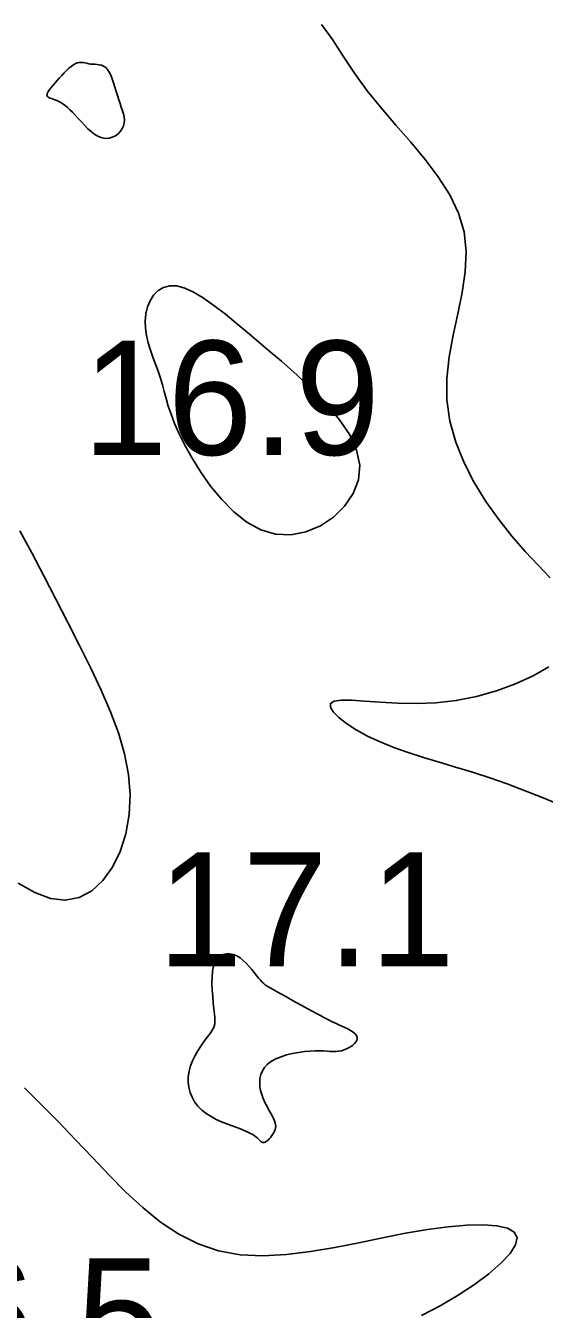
# Model space of a CAD drawing. Extents: x 3040093 to 3056816, y 408076 to 509144.
# Drawn here: x 3046354.8 to 3046377.5, y 434870.1 to 434926.3 of the extents above; entities that cross this region are included whole.
import ezdxf

# ---------------------------------------------------------------- set-up
doc = ezdxf.new("R2010")
doc.units = 0
doc.layers.add('V-CHAN-CONT-EL17', color=7, linetype='Continuous')
doc.layers.add('V-TOPO-SOUN-0610', color=7, linetype='Continuous')

msp = doc.modelspace()

# ---------------------------------------------------------------- linework, layer by layer
at = {"layer": 'V-CHAN-CONT-EL17'}
for points in [[(3046367.763, 434926.372), (3046368.231, 434925.702), (3046368.705, 434924.98), (3046369.207, 434924.227), (3046369.755, 434923.465), (3046370.362, 434922.709), (3046371.007, 434921.96), (3046371.659, 434921.21), (3046372.29, 434920.456), (3046372.869, 434919.691), (3046373.367, 434918.91), (3046373.753, 434918.107), (3046373.999, 434917.278), (3046374.086, 434916.418), (3046374.042, 434915.531), (3046373.906, 434914.622), (3046373.718, 434913.696), (3046373.518, 434912.757), (3046373.344, 434911.812), (3046373.238, 434910.864), (3046373.237, 434909.92), (3046373.371, 434908.984), (3046373.631, 434908.064), (3046373.995, 434907.167), (3046374.443, 434906.3), (3046374.955, 434905.471), (3046375.511, 434904.687), (3046376.089, 434903.956), (3046376.67, 434903.285), (3046377.233, 434902.679), (3046377.758, 434902.131)], [(3046354.487, 434888.754), (3046355.204, 434888.339), (3046355.891, 434888.079), (3046356.541, 434887.999), (3046357.146, 434888.115), (3046357.699, 434888.411), (3046358.189, 434888.864), (3046358.608, 434889.448), (3046358.946, 434890.141), (3046359.194, 434890.917), (3046359.343, 434891.753), (3046359.384, 434892.625), (3046359.311, 434893.513), (3046359.134, 434894.414), (3046358.867, 434895.33), (3046358.523, 434896.26), (3046358.117, 434897.208), (3046357.661, 434898.173), (3046357.17, 434899.158), (3046356.656, 434900.163), (3046356.133, 434901.186), (3046355.606, 434902.21), (3046355.079, 434903.214), (3046354.558, 434904.178)], [(3046377.702, 434898.222), (3046377.02, 434897.831), (3046376.252, 434897.477), (3046375.42, 434897.17), (3046374.546, 434896.922), (3046373.654, 434896.747), (3046372.766, 434896.651), (3046371.9, 434896.62), (3046371.078, 434896.634), (3046370.32, 434896.676), (3046369.643, 434896.725), (3046369.07, 434896.763), (3046368.618, 434896.77), (3046368.309, 434896.728), (3046368.155, 434896.622), (3046368.147, 434896.459), (3046368.271, 434896.251), (3046368.511, 434896.009), (3046368.852, 434895.744), (3046369.279, 434895.469), (3046369.776, 434895.195), (3046370.328, 434894.934), (3046370.923, 434894.694), (3046371.554, 434894.471), (3046372.218, 434894.258), (3046372.91, 434894.048), (3046373.628, 434893.834), (3046374.366, 434893.608), (3046375.121, 434893.365), (3046375.889, 434893.096), (3046376.667, 434892.798), (3046377.456, 434892.48), (3046378.258, 434892.155)], [(3046372.133, 434869.805), (3046372.954, 434870.234), (3046373.734, 434870.693), (3046374.452, 434871.168), (3046375.085, 434871.641), (3046375.611, 434872.099), (3046376.006, 434872.525), (3046376.249, 434872.905), (3046376.317, 434873.223), (3046376.194, 434873.467), (3046375.894, 434873.638), (3046375.434, 434873.742), (3046374.835, 434873.782), (3046374.116, 434873.764), (3046373.297, 434873.693), (3046372.395, 434873.574), (3046371.432, 434873.41), (3046370.424, 434873.211), (3046369.387, 434872.995), (3046368.333, 434872.786), (3046367.274, 434872.607), (3046366.223, 434872.48), (3046365.194, 434872.427), (3046364.199, 434872.473), (3046363.251, 434872.639), (3046362.359, 434872.942), (3046361.518, 434873.369), (3046360.717, 434873.903), (3046359.948, 434874.524), (3046359.2, 434875.213), (3046358.465, 434875.953), (3046357.733, 434876.724), (3046356.995, 434877.508), (3046356.245, 434878.287), (3046355.493, 434879.05), (3046354.753, 434879.788)]]:
    msp.add_lwpolyline(points, dxfattribs=at)
for points in [[(3046356.261, 434922.998), (3046356.35, 434922.948), (3046356.442, 434922.887), (3046356.538, 434922.816), (3046356.639, 434922.732), (3046356.747, 434922.634), (3046356.86, 434922.523), (3046356.981, 434922.396), (3046357.11, 434922.255), (3046357.246, 434922.104), (3046357.388, 434921.951), (3046357.535, 434921.802), (3046357.686, 434921.666), (3046357.84, 434921.548), (3046357.995, 434921.455), (3046358.151, 434921.395), (3046358.306, 434921.373), (3046358.458, 434921.385), (3046358.602, 434921.427), (3046358.736, 434921.495), (3046358.855, 434921.583), (3046358.957, 434921.687), (3046359.039, 434921.803), (3046359.096, 434921.925), (3046359.126, 434922.049), (3046359.133, 434922.177), (3046359.12, 434922.309), (3046359.09, 434922.446), (3046359.047, 434922.59), (3046358.996, 434922.741), (3046358.94, 434922.901), (3046358.882, 434923.071), (3046358.826, 434923.252), (3046358.771, 434923.438), (3046358.716, 434923.625), (3046358.659, 434923.808), (3046358.6, 434923.981), (3046358.537, 434924.14), (3046358.468, 434924.279), (3046358.393, 434924.394), (3046358.311, 434924.48), (3046358.222, 434924.54), (3046358.129, 434924.58), (3046358.033, 434924.605), (3046357.936, 434924.617), (3046357.839, 434924.624), (3046357.744, 434924.628), (3046357.653, 434924.635), (3046357.567, 434924.649), (3046357.484, 434924.666), (3046357.404, 434924.683), (3046357.325, 434924.698), (3046357.246, 434924.706), (3046357.165, 434924.704), (3046357.081, 434924.688), (3046356.993, 434924.655), (3046356.899, 434924.602), (3046356.801, 434924.531), (3046356.7, 434924.447), (3046356.597, 434924.35), (3046356.493, 434924.246), (3046356.39, 434924.137), (3046356.289, 434924.026), (3046356.192, 434923.916), (3046356.1, 434923.81), (3046356.014, 434923.71), (3046355.936, 434923.615), (3046355.869, 434923.528), (3046355.813, 434923.448), (3046355.772, 434923.377), (3046355.746, 434923.315), (3046355.738, 434923.264), (3046355.748, 434923.222), (3046355.775, 434923.19), (3046355.817, 434923.163), (3046355.872, 434923.141), (3046355.937, 434923.119), (3046356.011, 434923.097), (3046356.091, 434923.07), (3046356.175, 434923.038)], [(3046366.41, 434904.013), (3046367.074, 434904.144), (3046367.707, 434904.41), (3046368.282, 434904.79), (3046368.77, 434905.266), (3046369.143, 434905.817), (3046369.372, 434906.423), (3046369.429, 434907.063), (3046369.295, 434907.721), (3046368.991, 434908.387), (3046368.548, 434909.054), (3046367.996, 434909.716), (3046367.368, 434910.367), (3046366.692, 434911.001), (3046366.001, 434911.61), (3046365.325, 434912.188), (3046364.69, 434912.728), (3046364.099, 434913.225), (3046363.552, 434913.671), (3046363.047, 434914.06), (3046362.583, 434914.385), (3046362.159, 434914.64), (3046361.774, 434914.818), (3046361.426, 434914.912), (3046361.116, 434914.919), (3046360.842, 434914.847), (3046360.607, 434914.707), (3046360.411, 434914.51), (3046360.255, 434914.267), (3046360.14, 434913.99), (3046360.067, 434913.688), (3046360.037, 434913.374), (3046360.049, 434913.056), (3046360.097, 434912.738), (3046360.174, 434912.421), (3046360.271, 434912.105), (3046360.381, 434911.791), (3046360.496, 434911.481), (3046360.608, 434911.176), (3046360.71, 434910.877), (3046360.796, 434910.583), (3046360.875, 434910.286), (3046360.957, 434909.978), (3046361.052, 434909.648), (3046361.171, 434909.288), (3046361.325, 434908.888), (3046361.523, 434908.439), (3046361.776, 434907.932), (3046362.093, 434907.363), (3046362.471, 434906.757), (3046362.905, 434906.144), (3046363.39, 434905.554), (3046363.921, 434905.019), (3046364.494, 434904.567), (3046365.104, 434904.23), (3046365.746, 434904.038)], [(3046362.709, 434878.656), (3046362.924, 434878.521), (3046363.151, 434878.401), (3046363.385, 434878.296), (3046363.618, 434878.201), (3046363.843, 434878.117), (3046364.054, 434878.041), (3046364.242, 434877.971), (3046364.404, 434877.906), (3046364.539, 434877.844), (3046364.653, 434877.786), (3046364.746, 434877.732), (3046364.823, 434877.681), (3046364.887, 434877.633), (3046364.94, 434877.588), (3046364.986, 434877.545), (3046365.027, 434877.505), (3046365.066, 434877.468), (3046365.102, 434877.436), (3046365.137, 434877.411), (3046365.172, 434877.393), (3046365.209, 434877.384), (3046365.248, 434877.386), (3046365.29, 434877.4), (3046365.336, 434877.427), (3046365.385, 434877.465), (3046365.436, 434877.512), (3046365.488, 434877.567), (3046365.538, 434877.628), (3046365.586, 434877.692), (3046365.63, 434877.757), (3046365.67, 434877.823), (3046365.703, 434877.887), (3046365.728, 434877.951), (3046365.745, 434878.017), (3046365.752, 434878.086), (3046365.747, 434878.162), (3046365.73, 434878.245), (3046365.7, 434878.338), (3046365.655, 434878.443), (3046365.594, 434878.562), (3046365.522, 434878.693), (3046365.443, 434878.835), (3046365.36, 434878.987), (3046365.28, 434879.146), (3046365.205, 434879.313), (3046365.141, 434879.485), (3046365.091, 434879.661), (3046365.06, 434879.839), (3046365.051, 434880.017), (3046365.065, 434880.193), (3046365.105, 434880.363), (3046365.172, 434880.526), (3046365.269, 434880.679), (3046365.398, 434880.82), (3046365.562, 434880.946), (3046365.76, 434881.055), (3046365.986, 434881.147), (3046366.232, 434881.224), (3046366.49, 434881.286), (3046366.752, 434881.334), (3046367.009, 434881.369), (3046367.255, 434881.391), (3046367.479, 434881.402), (3046367.677, 434881.404), (3046367.85, 434881.398), (3046368.004, 434881.388), (3046368.142, 434881.378), (3046368.269, 434881.372), (3046368.389, 434881.372), (3046368.507, 434881.382), (3046368.627, 434881.406), (3046368.752, 434881.446), (3046368.878, 434881.5), (3046368.998, 434881.567), (3046369.108, 434881.642), (3046369.201, 434881.724), (3046369.271, 434881.811), (3046369.313, 434881.899), (3046369.32, 434881.986), (3046369.29, 434882.07), (3046369.227, 434882.15), (3046369.136, 434882.226), (3046369.026, 434882.298), (3046368.902, 434882.366), (3046368.772, 434882.43), (3046368.641, 434882.489), (3046368.517, 434882.544), (3046368.404, 434882.594), (3046368.299, 434882.642), (3046368.197, 434882.691), (3046368.092, 434882.743), (3046367.978, 434882.801), (3046367.852, 434882.868), (3046367.707, 434882.946), (3046367.538, 434883.038), (3046367.341, 434883.145), (3046367.123, 434883.265), (3046366.892, 434883.393), (3046366.654, 434883.524), (3046366.417, 434883.655), (3046366.19, 434883.781), (3046365.979, 434883.897), (3046365.793, 434884), (3046365.638, 434884.086), (3046365.509, 434884.159), (3046365.401, 434884.224), (3046365.31, 434884.285), (3046365.23, 434884.347), (3046365.156, 434884.415), (3046365.081, 434884.494), (3046365.002, 434884.589), (3046364.914, 434884.702), (3046364.815, 434884.83), (3046364.707, 434884.966), (3046364.591, 434885.104), (3046364.466, 434885.239), (3046364.334, 434885.364), (3046364.195, 434885.473), (3046364.049, 434885.561), (3046363.898, 434885.622), (3046363.745, 434885.653), (3046363.595, 434885.653), (3046363.451, 434885.619), (3046363.319, 434885.551), (3046363.202, 434885.445), (3046363.106, 434885.301), (3046363.033, 434885.115), (3046362.987, 434884.89), (3046362.965, 434884.632), (3046362.963, 434884.354), (3046362.974, 434884.065), (3046362.996, 434883.777), (3046363.022, 434883.501), (3046363.049, 434883.247), (3046363.072, 434883.027), (3046363.086, 434882.847), (3046363.09, 434882.703), (3046363.082, 434882.585), (3046363.061, 434882.485), (3046363.026, 434882.395), (3046362.976, 434882.304), (3046362.908, 434882.206), (3046362.821, 434882.09), (3046362.716, 434881.95), (3046362.598, 434881.787), (3046362.473, 434881.605), (3046362.346, 434881.406), (3046362.226, 434881.194), (3046362.118, 434880.971), (3046362.028, 434880.741), (3046361.963, 434880.507), (3046361.928, 434880.272), (3046361.924, 434880.038), (3046361.95, 434879.808), (3046362.006, 434879.585), (3046362.09, 434879.371), (3046362.204, 434879.168), (3046362.345, 434878.98), (3046362.514, 434878.809)]]:
    msp.add_lwpolyline(points, close=True, dxfattribs=at)

# ---------------------------------------------------------------- texts
at = {"layer": 'V-TOPO-SOUN-0610'}
for s, p in [('16.9 ', (3046357.303, 434907.51)), ('17.1 ', (3046360.583, 434885.1)), ('16.5 ', (3046347.753, 434867.32))]:
    msp.add_text(s, height=5, dxfattribs=at).set_placement(p)

doc.saveas('drawing.dxf')
